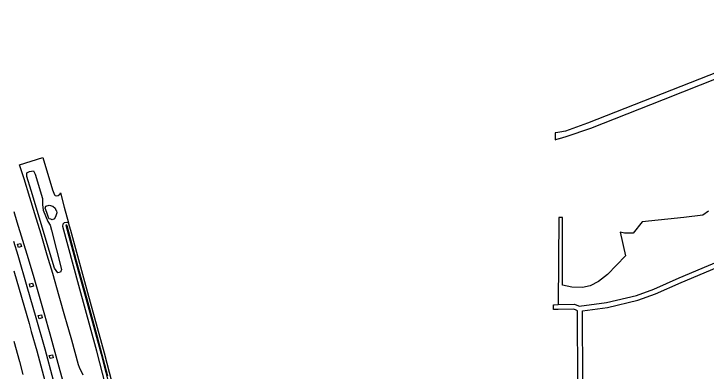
# Model space of a CAD drawing. Extents: x 133000 to 136000, y 400500 to 403500.
# Drawn here: x 133000 to 133425.2, y 402918.9 to 403138.5 of the extents above; entities that cross this region are included whole.
import ezdxf

# ---------------------------------------------------------------- set-up
doc = ezdxf.new("R2010")
doc.units = 0
doc.layers.add('gx-grn-maaiveld', color=7, linetype='Continuous')
doc.layers.add('gx-knt-lijn weginrichtingselement', color=7, linetype='Continuous')

msp = doc.modelspace()

# ---------------------------------------------------------------- linework, layer by layer
at = {"layer": 'gx-grn-maaiveld'}
for points in [[(133523.24, 403138.49), (133352.32, 403071.21), (133338.88, 403066.45), (133335.21, 403065.79), (133332.89, 403065.37), (133332.39, 403065.28), (133332.35, 403061.09), (133332.85, 403061.23), (133334.98, 403061.84), (133335.09, 403061.87), (133339.27, 403063.05), (133354.3, 403068.24), (133398.89, 403085.92), (133524.43, 403135.7)], [(133042.56, 402916.36), (133040.34, 402921.08), (133039.64, 402922.9), (133035.52, 402937.98), (133032.33, 402949.31), (133031.76, 402951.34), (133027.93, 402964.93), (133023.88, 402978.9), (133020.56, 402990.25), (133016.71, 403003.11), (133012.92, 403015.55), (133009.84, 403025.54), (133006.25, 403037.18), (133003.52, 403045.74), (133017.76, 403050.12), (133023.8, 403030.31), (133024.89, 403027.37), (133025.44, 403026.77), (133025.98, 403026.65), (133027.15, 403026.93), (133028.16, 403027.58), (133028.58, 403028.5), (133030.9, 403019.76), (133033.5, 403009.99)], [(133017.96, 403017.87), (133020.95, 403010.81), (133022.38, 403008.58), (133023.07, 403005.52), (133029.24, 402981.35), (133028.62, 402979.71), (133027.04, 402979.35), (133025.05, 402982.18), (133010.63, 403029.87), (133008.07, 403038.55), (133008, 403040.87), (133009.66, 403041.62), (133012.07, 403041.97), (133013.01, 403039.93), (133017.65, 403025.02), (133017.5, 403021.3), (133017.96, 403017.87)], [(133023.62, 403011.93), (133022.73, 403012.25), (133021.66, 403012.58), (133021.45, 403012.74), (133020.19, 403016.42), (133019.28, 403019.1), (133019.34, 403019.72), (133019.72, 403020.35), (133021.65, 403020.97), (133024, 403020.3), (133025.31, 403019.12), (133025.87, 403017.93), (133026.14, 403017.35), (133026.35, 403016.12), (133025.86, 403014.32), (133024.99, 403012.62), (133023.62, 403011.93)], [(133000, 403017.05), (133001.92, 403010.75), (133005.32, 402999.47), (133008.72, 402988.13), (133012.2, 402976.45), (133015.48, 402965.06), (133018.73, 402953.58), (133020.85, 402946.14), (133022.07, 402941.86), (133025.19, 402930.59), (133028.26, 402919.28), (133031.42, 402907.64)], [(133426.64, 403017.3), (133423.07, 403014.75), (133411.39, 403013.44), (133385.95, 403010.75), (133380.33, 403003.8), (133375.07, 403003.72), (133372.3, 403004.37), (133375.57, 402989.85), (133364.58, 402978.32), (133359.12, 402973.92), (133353.94, 402971.4), (133349.24, 402970.25), (133342.71, 402970.48), (133336.87, 402971.86), (133336.95, 403012.68), (133336.96, 403013.32), (133334.77, 403013.38), (133334.32, 402959.83)], [(133146.58, 402415.35), (133144.27, 402446.75), (133140.72, 402479.93), (133136.72, 402512.1), (133132.33, 402544.21), (133126.2, 402583.89), (133118.92, 402621.91), (133112.08, 402659.47), (133105.06, 402694.47), (133097.27, 402734.55), (133089.7, 402770.67), (133081.55, 402808.76), (133072.99, 402843.83), (133061.55, 402889.87), (133050.95, 402931.26), (133040, 402971.63), (133030.17, 403007.87), (133030.3, 403009.5), (133031.07, 403010.2), (133032.59, 403010.43), (133033.5, 403009.99)], [(133057.76, 402915.77), (133050.6, 402942.86), (133045.08, 402963.09), (133038.51, 402986.57), (133032.69, 403008.22), (133032.54, 403008.62), (133032.41, 403008.71), (133032.24, 403008.69), (133032.04, 403008.62), (133031.9, 403008.54), (133037.68, 402987.35), (133045.41, 402959.33), (133053.57, 402929.27), (133062.28, 402895.5)], [(133103.62, 402728.2), (133096.4, 402762.27), (133090.49, 402790.42), (133086.06, 402809.47), (133080.38, 402834.08), (133072.08, 402866.52), (133063.53, 402899.85), (133055.65, 402929.99), (133045.36, 402967.05), (133034.95, 403005.32), (133033.5, 403009.99)], [(133334.32, 402959.83), (133344.32, 402960.08), (133346.84, 402959.13), (133347.28, 402958.82), (133364, 402961.03), (133382.39, 402965.48), (133393.02, 402969.26), (133408.57, 402976.23), (133484.59, 403008.15)], [(133383.25, 402962.6), (133394.14, 402966.48), (133409.77, 402973.48), (133487.23, 403005.98)], [(133002.82, 402994.95), (133002.26, 402996.86), (133004.14, 402997.46), (133004.69, 402995.56), (133002.82, 402994.95)], [(133000, 402980.54), (133004.69, 402964.45), (133009.35, 402948.27), (133010.72, 402943.36), (133014.02, 402931.49), (133018.24, 402916.11), (133022.72, 402899.27), (133026.99, 402882.93), (133031.29, 402866.22), (133034.1, 402855.09), (133036.11, 402846.84), (133038.23, 402838.15), (133042.03, 402822.21), (133045.91, 402805.74), (133050.3, 402786.46), (133053.26, 402773.06), (133056.95, 402755.93), (133058.29, 402749.51), (133060.78, 402737.66), (133064.28, 402720.54), (133067.64, 402703.22), (133071.08, 402686), (133074.34, 402667.66), (133077.23, 402651.41)], [(133010.05, 402970.57), (133009.54, 402972.49), (133011.41, 402973.01), (133011.97, 402971.13), (133010.05, 402970.57)], [(133439.78, 402915.94), (133415.29, 402904.51), (133385.04, 402889.75), (133383.82, 402889.83), (133366.29, 402889.78), (133366.12, 402889.84), (133363.95, 402891.53), (133358.47, 402895.54), (133354.27, 402901.32), (133351.64, 402905.87), (133349.38, 402911.25), (133349.4, 402912.22), (133349.22, 402956.05), (133364.55, 402958.08), (133383.25, 402962.6)], [(133346.4, 402912.24), (133346.22, 402955.89), (133345.42, 402956.46), (133343.81, 402957.07), (133334.29, 402956.83), (133331.84, 402956.76), (133331.34, 402956.75), (133331.37, 402959.75), (133331.87, 402959.77), (133334.32, 402959.83)], [(133015.51, 402951.16), (133015, 402953.09), (133016.89, 402953.57), (133017.4, 402951.67), (133015.51, 402951.16)], [(133000, 402937.32), (133003.47, 402924.85), (133005.57, 402916.93)], [(133022.28, 402926.63), (133021.78, 402928.56), (133023.66, 402929.04), (133024.18, 402927.17), (133022.28, 402926.63)]]:
    msp.add_lwpolyline(points, dxfattribs=at)
at = {"layer": 'gx-knt-lijn weginrichtingselement'}
msp.add_lwpolyline([(133024.44, 402913.13), (133019.15, 402932.45), (133013.8, 402951.64), (133008.23, 402970.8), (133002.6, 402990.07), (133000, 402998.6)], dxfattribs=at)

doc.saveas('drawing.dxf')
